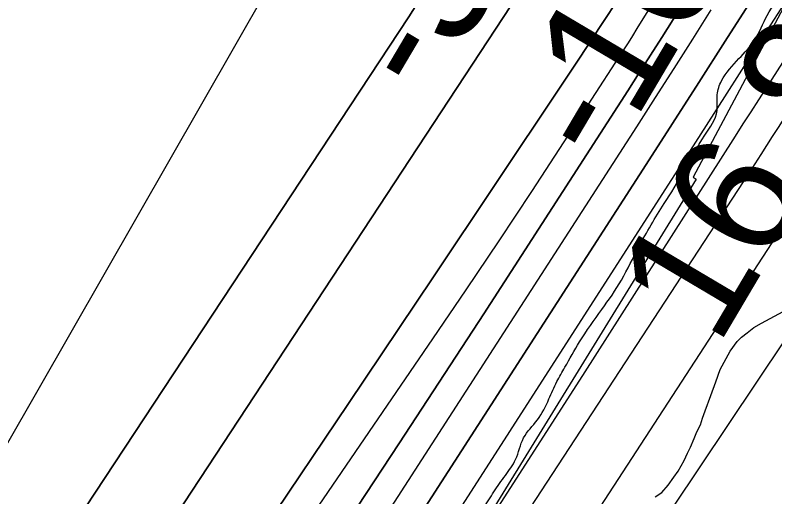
# Model space of a CAD drawing. Extents: x 3297735 to 3335592, y 670436 to 695807.
# Drawn here: x 3320287.7 to 3320695.8, y 689732.7 to 689991.4 of the extents above; entities that cross this region are included whole.
import ezdxf

# ---------------------------------------------------------------- set-up
doc = ezdxf.new("R2010")
doc.units = 0
for name, color, linetype in [('V-RIVR-EDGE', 7, 'Continuous'), ('V-RIVR-RANG', 7, 'Continuous'), ('V-RRAP-RVMT', 7, 'Continuous'), ('V-TOPO-DPTH', 7, 'Continuous'), ('V-TOPO-MAJR', 7, 'Continuous'), ('V-TOPO-MINR', 7, 'Continuous'), ('V-TOPO-WATR', 7, 'Continuous'), ('V-WETL-SWMP', 7, 'Continuous')]:
    doc.layers.add(name, color=color, linetype=linetype)

msp = doc.modelspace()

# ---------------------------------------------------------------- linework, layer by layer
at = {"layer": 'V-RIVR-EDGE'}
msp.add_spline([(3319721.91, 688607.25), (3319733.2, 688627.78), (3319739.82, 688637.46), (3319746.04, 688644.42), (3319750.72, 688655.27), (3319752.28, 688659.14), (3319762.01, 688671.92), (3319781.47, 688699.79), (3319792.76, 688716.44), (3319801.32, 688726.89), (3319810.26, 688738.11), (3319819.98, 688747.01), (3319825.43, 688754.75), (3319830.49, 688762.88), (3319835.55, 688770.63), (3319840.23, 688780.31), (3319844.52, 688791.16), (3319846.86, 688795.42), (3319851.13, 688797.35), (3319854.24, 688799.66), (3319861.24, 688808.95), (3319869.41, 688820.96), (3319874.87, 688831.03), (3319884.99, 688845.35), (3319893.93, 688856.57), (3319900.54, 688860.82), (3319908.31, 688869.72), (3319918.43, 688881.33), (3319923.49, 688889.46), (3319928.16, 688897.21), (3319932.06, 688904.95), (3319939.44, 688912.69), (3319951.5, 688924.3), (3319955, 688930.88), (3319970.57, 688952.17), (3319976.4, 688958.36), (3319980.68, 688966.5), (3319987.3, 688976.95), (3319991.2, 688986.25), (3319997.81, 688992.82), (3320004.81, 689000.56), (3320006.38, 689006.76), (3320010.27, 689012.96), (3320018.06, 689024.96), (3320025.07, 689035.8), (3320031.68, 689044.71), (3320039.46, 689054.38), (3320044.52, 689060.57), (3320057.73, 689071.4), (3320064.34, 689077.2), (3320070.17, 689082.23), (3320074.45, 689090.36), (3320085.73, 689104.68), (3320093.52, 689116.3), (3320109.84, 689130.22), (3320125, 689144.14), (3320145.59, 689159.99), (3320166.96, 689177), (3320184.06, 689191.31), (3320194.55, 689197.87), (3320205.42, 689204.44), (3320211.64, 689209.85), (3320219.42, 689219.53), (3320234.59, 689238.11), (3320241.98, 689244.68), (3320253.64, 689257.45), (3320273.09, 689279.5), (3320283.99, 689297.32), (3320297.61, 689318.61), (3320312.03, 689344.56), (3320320.21, 689360.83), (3320328.41, 689380.97), (3320333.48, 689394.53), (3320349.85, 689425.9), (3320363.1, 689453.41), (3320368.17, 689465.42), (3320370.9, 689469.67), (3320379.06, 689477.41), (3320388.4, 689489.8), (3320394.62, 689499.09), (3320395.41, 689505.29), (3320397.76, 689513.82), (3320403.21, 689520.78), (3320409.04, 689527.75), (3320417.6, 689536.65), (3320423.43, 689544.39), (3320428.49, 689552.52), (3320431.24, 689564.54), (3320432.02, 689568.03), (3320442.14, 689581.19), (3320451.87, 689595.12), (3320462.77, 689612.93), (3320469.38, 689621.06), (3320477.55, 689631.51), (3320493.51, 689653.19), (3320500.9, 689665.19), (3320506.36, 689674.1), (3320514.54, 689688.82), (3320523.5, 689705.47), (3320534.4, 689723.28), (3320539.06, 689727.15), (3320544.9, 689735.28), (3320551.13, 689744.18), (3320556.58, 689752.7), (3320560.87, 689764.32), (3320568.26, 689774), (3320574.5, 689785.23), (3320578.79, 689794.53), (3320583.07, 689802.27), (3320590.86, 689815.83), (3320602.92, 689833.25), (3320613.43, 689849.12), (3320622.79, 689866.94), (3320636.42, 689890.17), (3320646.93, 689907.21), (3320658.22, 689926.96), (3320664.85, 689940.13), (3320664.87, 689948.66), (3320667.22, 689956.02), (3320676.55, 689968.02), (3320685.11, 689978.08), (3320691.73, 689991.25), (3320701.47, 690006.35), (3320706.14, 690016.04), (3320709.66, 690026.11), (3320715.89, 690035.79), (3320728.33, 690049.33), (3320741.18, 690068.69), (3320754.02, 690086.5), (3320761.81, 690100.44), (3320770.77, 690116.32), (3320777.39, 690127.16), (3320786.73, 690139.93), (3320794.89, 690149.22), (3320800.73, 690155.41), (3320806.18, 690166.26), (3320810.47, 690174), (3320820.98, 690192.59), (3320823.74, 690207.71), (3320829.97, 690218.16), (3320840.87, 690235.59), (3320854.1, 690256.5), (3320864.22, 690271.59), (3320869.28, 690277.01), (3320870.45, 690281.27), (3320876.68, 690289.4), (3320887.57, 690302.95), (3320901.57, 690319.98), (3320912.08, 690333.52), (3320919.47, 690342.43), (3320924.52, 690348.23), (3320932.3, 690356.35), (3320941.26, 690371.46), (3320956.44, 690393.91), (3320969.67, 690415.21), (3320973.57, 690422.57), (3320982.13, 690434.96), (3320987.2, 690444.64), (3320994.21, 690457.03), (3321000.83, 690467.87), (3321008.23, 690481.04), (3321017.97, 690500.02), (3321024.59, 690511.64), (3321030.43, 690518.6), (3321035.5, 690530.22), (3321040.94, 690537.19), (3321055.35, 690559.26), (3321068.58, 690577.84), (3321078.31, 690594.1), (3321086.87, 690605.72), (3321095.82, 690616.94), (3321102.82, 690625.84), (3321107.51, 690637.85), (3321113.34, 690645.6), (3321117.63, 690655.67), (3321123.87, 690670), (3321130.5, 690682.39), (3321142.57, 690701.37), (3321156.19, 690722.28), (3321168.65, 690743.19), (3321171.38, 690749.38), (3321176.05, 690754.41), (3321177.22, 690758.29), (3321181.12, 690767.2), (3321185.79, 690774.17), (3321192.03, 690789.28), (3321204.89, 690814.45), (3321214.25, 690834.98), (3321218.93, 690845.83), (3321223.61, 690855.12), (3321229.85, 690869.85), (3321238.03, 690883.79), (3321242.33, 690899.29), (3321247.41, 690912.46), (3321254.43, 690927.96), (3321263, 690946.55), (3321269.64, 690962.82), (3321273.93, 690973.67), (3321278.23, 690986.07), (3321286.44, 691015.52), (3321288.78, 691021.72), (3321293.84, 691028.3), (3321297.35, 691034.5), (3321303.19, 691045.34), (3321306.32, 691054.64), (3321308.29, 691066.66), (3321310.63, 691073.63), (3321314.52, 691079.44), (3321318.04, 691090.29), (3321320.01, 691103.08), (3321324.31, 691115.87), (3321326.26, 691120.13), (3321332.09, 691125.16), (3321336.76, 691133.68), (3321337.17, 691140.65), (3321337.18, 691146.47), (3321338.37, 691158.49), (3321341.12, 691172.44), (3321349.71, 691192.98), (3321372.69, 691236.35), (3321389.06, 691268.5), (3321398.41, 691284.38), (3321404.65, 691298.32), (3321407.38, 691307.24), (3321407.39, 691310.73), (3321407.79, 691316.15), (3321414.41, 691325.06), (3321416.76, 691334.75), (3321417.94, 691344.05), (3321422.24, 691356.06), (3321434.34, 691385.89), (3321448.39, 691422.7), (3321456.19, 691442.46), (3321462.05, 691458.34), (3321462.85, 691466.87), (3321467.91, 691477.72), (3321474.92, 691488.17), (3321481.15, 691497.85), (3321481.54, 691500.57), (3321489.74, 691519.94), (3321499.87, 691542.02), (3321510.79, 691564.87), (3321521.69, 691581.91), (3321529.1, 691598.18), (3321538.84, 691619.09), (3321550.12, 691632.64), (3321559.06, 691640.76), (3321566.84, 691650.44), (3321566.47, 691655.48), (3321567.25, 691659.74), (3321572.7, 691664.77), (3321581.26, 691676.38), (3321584.38, 691684.91), (3321587.11, 691693.43), (3321593.35, 691706.6), (3321601.92, 691721.7), (3321610.87, 691733.32), (3321617.87, 691739.5), (3321620.99, 691748.8), (3321624.5, 691755), (3321632.28, 691766.23), (3321637.34, 691773.97), (3321638.14, 691784.44), (3321641.66, 691795.29), (3321645.96, 691809.63), (3321651.03, 691820.47), (3321653.37, 691824.35), (3321658.42, 691828.99), (3321665.02, 691832.07), (3321673.18, 691838.64), (3321680.2, 691853.75), (3321683.72, 691866.15), (3321687.24, 691878.94), (3321691.93, 691892.5), (3321697.77, 691904.12), (3321704.38, 691909.54), (3321711, 691920.77), (3321724.23, 691939.74), (3321729.68, 691949.8), (3321733.59, 691959.49), (3321746.04, 691978.85), (3321765.1, 692000.13), (3321767.83, 692005.55), (3321769.01, 692012.53), (3321772.52, 692019.89), (3321782.64, 692034.6), (3321793.52, 692045.43), (3321802.86, 692057.43), (3321811.04, 692071.76), (3321820.77, 692085.31), (3321837.5, 692109.31), (3321852.67, 692125.56), (3321856.95, 692134.47), (3321865.51, 692146.08), (3321874.07, 692158.09), (3321882.62, 692162.33), (3321885.73, 692165.42), (3321887.31, 692179.77), (3321889.66, 692189.46), (3321896.67, 692199.14), (3321906.39, 692208.81), (3321914.56, 692218.87), (3321921.95, 692230.87), (3321931.31, 692249.47), (3321940.25, 692259.91), (3321951.52, 692266.48), (3321951.14, 692271.52), (3321953.48, 692276.17), (3321960.48, 692283.13), (3321960.49, 692288.17), (3321960.5, 692292.05), (3321966.73, 692300.96), (3321976.84, 692312.95), (3321985.4, 692326.12), (3321999.02, 692342.37), (3322004.07, 692347.79), (3322006.8, 692355.15), (3322018.86, 692369.86), (3322032.48, 692387.27), (3322035.98, 692394.25), (3322046.88, 692410.89), (3322053.89, 692419.41), (3322062.45, 692431.8), (3322080.36, 692459.29), (3322099.43, 692486.77), (3322109.15, 692500.71), (3322113.45, 692513.5), (3322120.08, 692527.44), (3322124.37, 692536.35), (3322130.59, 692544.09), (3322144.19, 692555.69), (3322154.3, 692563.42), (3322157.8, 692568.07), (3322157.81, 692573.5), (3322158.99, 692580.09), (3322165.23, 692595.2), (3322169.9, 692601), (3322176.9, 692609.9), (3322181.58, 692618.04), (3322185.48, 692627.33), (3322187.82, 692635.08), (3322190.16, 692638.96), (3322199.11, 692652.12), (3322206.11, 692660.24), (3322215.05, 692669.14), (3322221.67, 692679.21), (3322228.68, 692689.66), (3322230.65, 692701.29), (3322234.15, 692707.1), (3322239.98, 692713.68), (3322240.78, 692721.82), (3322246.62, 692732.28), (3322257.13, 692747.76), (3322269.19, 692761.31), (3322281.64, 692779.5), (3322287.08, 692784.53), (3322289.82, 692793.44), (3322298.4, 692811.26), (3322311.23, 692827.9), (3322325.25, 692849.2), (3322340.82, 692872.04), (3322357.55, 692894.49), (3322366.5, 692909.98), (3322374.67, 692919.27), (3322378.18, 692925.85), (3322378.19, 692932.44), (3322378.2, 692936.32), (3322380.16, 692941.75), (3322387.16, 692950.65), (3322397.3, 692972.73), (3322404.3, 692982.41), (3322407.81, 692990.54), (3322418.32, 693006.42), (3322430.38, 693021.51), (3322439.35, 693040.49), (3322447.92, 693056.37), (3322451.06, 693071.49), (3322451.87, 693088.16), (3322455.41, 693108.32), (3322461.66, 693123.43), (3322462.07, 693131.96), (3322461.33, 693147.08), (3322471.06, 693161.02), (3322480.02, 693177.67), (3322484.71, 693192.01), (3322487.85, 693207.9), (3322490.57, 693210.61), (3322500.3, 693224.93), (3322521.3, 693248.15), (3322539.95, 693264), (3322547.34, 693272.91), (3322550.08, 693282.59), (3322550.88, 693291.9), (3322552.45, 693297.71), (3322564.89, 693311.64), (3322570.72, 693318.61), (3322576.95, 693326.74), (3322580.47, 693340.69), (3322590.2, 693351.91), (3322600.3, 693359.25), (3322603.79, 693359.25), (3322609.2, 693353.42), (3322618.52, 693357.27), (3322625.13, 693363.85), (3322634.47, 693378.56), (3322653.93, 693404.88), (3322678.44, 693438.95), (3322692.84, 693458.69), (3322701, 693465.26), (3322708.76, 693467.96), (3322714.21, 693474.54), (3322719.66, 693481.51), (3322729.79, 693501.26), (3322740.68, 693515.19), (3322746.53, 693526.81), (3322752.77, 693541.92), (3322764.43, 693554.69), (3322769.49, 693562.82), (3322774.19, 693578.71), (3322781.2, 693591.1), (3322787.42, 693598.84), (3322795.21, 693610.46), (3322799.12, 693622.47), (3322801.47, 693634.49), (3322804.6, 693643.4), (3322808.49, 693648.82), (3322813.15, 693654.23), (3322817.07, 693670.51), (3322820.98, 693684.08), (3322828, 693699.57), (3322828.79, 693704.61), (3322829.58, 693711.2), (3322831.15, 693715.46), (3322838.93, 693727.85), (3322846.35, 693746.06), (3322854.15, 693763.88), (3322858.81, 693768.14), (3322865.03, 693775.88), (3322871.27, 693789.05), (3322877.11, 693797.95), (3322877.51, 693803.38), (3322881.8, 693810.74), (3322885.32, 693822.75), (3322886.52, 693837.48), (3322887.31, 693846.79), (3322888.49, 693852.22), (3322893.57, 693866.16), (3322903.7, 693885.14), (3322914.59, 693899.85), (3322916.94, 693906.83), (3322916.96, 693914.97), (3322915.81, 693921.56), (3322917, 693934.75), (3322920.53, 693950.25), (3322928.35, 693973.5), (3322938.09, 693991.7), (3322943.16, 694004.1), (3322945.88, 694005.64), (3322947.06, 694014.95), (3322947.71, 694018)], degree=3, dxfattribs=at)
at = {"layer": 'V-RRAP-RVMT'}
for p, q in [((3320711.73, 690016.7), (3320651.99, 689904.36)), ((3320653.59, 689903.27), (3320517.04, 689681.85)), ((3320651.99, 689904.36), (3320653.59, 689903.27))]:
    msp.add_line(p, q, dxfattribs=at)
at = {"layer": 'V-TOPO-DPTH'}
for points in [[(3320996.04, 690555.87), (3320641.24, 689989.03), (3320635.2, 689979.44), (3320629.14, 689969.87), (3320623.04, 689960.32), (3320616.91, 689950.79), (3320539.44, 689830.89), (3320494.26, 689761.63), (3320448.68, 689692.62), (3320402.52, 689624.01), (3320355.95, 689555.67), (3320145.84, 689250.07), (3320133.44, 689232.2), (3320120.94, 689214.41), (3320108.28, 689196.72), (3320095.52, 689179.11), (3319842.57, 688833.16), (3319808.05, 688786.28), (3319773.33, 688739.55), (3319738.29, 688693.06), (3319703.05, 688646.72), (3319679.46, 688615.91)], [(3319679.46, 688615.91), (3319703.05, 688646.72), (3319738.29, 688693.06), (3319773.33, 688739.55), (3319808.05, 688786.28), (3319842.57, 688833.16), (3320095.52, 689179.11), (3320108.28, 689196.72), (3320120.94, 689214.41), (3320133.44, 689232.2), (3320145.84, 689250.07), (3320355.95, 689555.67), (3320402.52, 689624.01), (3320448.68, 689692.62), (3320494.26, 689761.63), (3320539.44, 689830.89), (3320616.91, 689950.79), (3320623.04, 689960.32), (3320629.14, 689969.87), (3320635.2, 689979.44), (3320641.24, 689989.03), (3320996.04, 690555.87)], [(3319581.69, 688600.28), (3319654.3, 688697.25), (3319693.33, 688749.64), (3319732.17, 688802.16), (3319770.74, 688854.88), (3319809.12, 688907.74), (3320019.34, 689198.76), (3320039.7, 689227.2), (3320059.91, 689255.74), (3320079.89, 689284.46), (3320099.72, 689313.27), (3320150.36, 689387.54), (3320195.22, 689453.68), (3320239.86, 689519.98), (3320284.17, 689586.49), (3320328.25, 689653.16), (3320537.52, 689971.32), (3320549.89, 689990.19), (3320562.22, 690009.07)], [(3320562.22, 690009.07), (3320549.89, 689990.19), (3320537.52, 689971.32), (3320328.25, 689653.16), (3320284.17, 689586.49), (3320239.86, 689519.98), (3320195.22, 689453.68), (3320150.36, 689387.54), (3320099.72, 689313.27), (3320079.89, 689284.46), (3320059.91, 689255.74), (3320039.7, 689227.2), (3320019.34, 689198.76), (3319809.12, 688907.74), (3319770.74, 688854.88), (3319732.17, 688802.16), (3319693.33, 688749.64), (3319654.3, 688697.25), (3319581.69, 688600.28)], [(3319627.34, 688607.8), (3319957.61, 689046.69), (3319980.61, 689077.48), (3320003.47, 689108.37), (3320026.12, 689139.42), (3320048.62, 689170.58), (3320087.62, 689224.97), (3320090.5, 689229.02), (3320093.36, 689233.08), (3320096.19, 689237.16), (3320099, 689241.26), (3320330.44, 689581.09), (3320376.05, 689648.24), (3320421.54, 689715.47), (3320466.85, 689782.82), (3320512.05, 689850.25), (3320580.23, 689952.25), (3320591.2, 689968.78), (3320602.09, 689985.35), (3320612.88, 690001.99)], [(3320612.88, 690001.99), (3320602.09, 689985.35), (3320591.2, 689968.78), (3320580.23, 689952.25), (3320512.05, 689850.25), (3320466.85, 689782.82), (3320421.54, 689715.47), (3320376.05, 689648.24), (3320330.44, 689581.09), (3320099, 689241.26), (3320096.19, 689237.16), (3320093.36, 689233.08), (3320090.5, 689229.02), (3320087.62, 689224.97), (3320048.62, 689170.58), (3320026.12, 689139.42), (3320003.47, 689108.37), (3319980.61, 689077.48), (3319957.61, 689046.69), (3319627.34, 688607.8)], [(3320683.24, 689999.44), (3320669.16, 689977.35), (3320655.05, 689955.27), (3320640.89, 689933.22), (3320626.71, 689911.19), (3320275.49, 689367.01), (3320256.11, 689337.26), (3320236.56, 689307.62), (3320216.75, 689278.16), (3320196.78, 689248.8), (3320176.52, 689219.64), (3320156.04, 689190.64), (3320135.24, 689161.87), (3320114.23, 689133.24), (3320054.85, 689053.3), (3320003.89, 688984.89), (3319952.79, 688916.58), (3319901.5, 688848.43), (3319850.07, 688780.37), (3319671.76, 688545.1)], [(3320683.24, 689999.44), (3320669.16, 689977.35), (3320655.05, 689955.27), (3320640.89, 689933.22), (3320626.71, 689911.19), (3320275.49, 689367.01), (3320256.11, 689337.26), (3320236.56, 689307.62), (3320216.75, 689278.16), (3320196.78, 689248.8), (3320176.52, 689219.64), (3320156.04, 689190.64), (3320135.24, 689161.87), (3320114.23, 689133.24), (3320054.85, 689053.3), (3320003.89, 688984.89), (3319952.79, 688916.58), (3319901.5, 688848.43), (3319850.07, 688780.37), (3319671.76, 688545.1)], [(3319719.48, 688552.71), (3319934.81, 688833.9), (3319977.14, 688889.61), (3320019.17, 688945.53), (3320060.77, 689001.78), (3320102.08, 689058.25), (3320172.7, 689155.58), (3320178.42, 689163.59), (3320184.07, 689171.64), (3320189.6, 689179.77), (3320195.05, 689187.96), (3320410.01, 689515.72), (3320455.96, 689586.06), (3320501.75, 689656.51), (3320547.28, 689727.12), (3320592.64, 689797.84), (3320674.76, 689926.39), (3320678.93, 689932.92), (3320683.11, 689939.45), (3320687.3, 689945.97), (3320691.48, 689952.5), (3320721.55, 689999.29)], [(3319018.76, 687976.76), (3319114.53, 688097.32), (3319177.77, 688176.6), (3319241.23, 688255.71), (3319305.01, 688334.55), (3319369.02, 688413.22), (3319497.63, 688570.66), (3319517.37, 688594.94), (3319537.03, 688619.27), (3319556.58, 688643.7), (3319576.06, 688668.19), (3319640.87, 688750.06), (3319692.21, 688815.89), (3319742.93, 688882.2), (3319792.69, 688949.23), (3319841.82, 689016.73), (3320010.1, 689251.46), (3320019.2, 689264.31), (3320028.2, 689277.22), (3320037.04, 689290.24), (3320045.79, 689303.33), (3320499.15, 689990.55), (3320503.56, 689997.26)], [(3320503.56, 689997.26), (3320499.15, 689990.55), (3320045.79, 689303.33), (3320037.04, 689290.24), (3320028.2, 689277.22), (3320019.2, 689264.31), (3320010.1, 689251.46), (3319841.82, 689016.73), (3319792.69, 688949.23), (3319742.93, 688882.2), (3319692.21, 688815.89), (3319640.87, 688750.06), (3319576.06, 688668.19), (3319556.58, 688643.7), (3319537.03, 688619.27), (3319517.37, 688594.94), (3319497.63, 688570.66), (3319369.02, 688413.22), (3319305.01, 688334.55), (3319241.23, 688255.71), (3319177.77, 688176.6), (3319114.53, 688097.32), (3319018.76, 687976.76)]]:
    msp.add_lwpolyline(points, dxfattribs=at)
at = {"layer": 'V-TOPO-MAJR'}
for points in [[(3319735.86, 688489.06), (3320203.29, 689088.89), (3320220.96, 689111.79), (3320238.49, 689134.81), (3320255.78, 689157.99), (3320272.94, 689181.29), (3320289.83, 689204.77), (3320306.54, 689228.39), (3320322.97, 689252.19), (3320339.21, 689276.14), (3320716.35, 689839.28), (3320735.21, 689867.53), (3320754.02, 689895.81), (3320772.75, 689924.14), (3320791.43, 689952.51), (3320828.23, 690008.56)], [(3319479.49, 688626.23), (3319496.15, 688647.14), (3319512.84, 688668.02), (3319529.55, 688688.88), (3319929.52, 689187.5), (3319942.93, 689204.48), (3319956.17, 689221.58), (3319969.16, 689238.87), (3319981.98, 689256.3), (3320003.83, 689286.47), (3320005.57, 689288.92), (3320007.28, 689291.39), (3320008.95, 689293.89), (3320010.59, 689296.41), (3320041.15, 689344.36), (3320057.86, 689370.99), (3320074.31, 689397.77), (3320090.38, 689424.78), (3320106.2, 689451.95), (3320423.42, 690005.79)]]:
    msp.add_lwpolyline(points, dxfattribs=at)
at = {"layer": 'V-TOPO-MINR'}
for points in [[(3319679.46, 688615.91), (3319703.05, 688646.72), (3319738.29, 688693.06), (3319773.33, 688739.55), (3319808.05, 688786.28), (3319842.57, 688833.16), (3320095.52, 689179.11), (3320108.28, 689196.72), (3320120.94, 689214.41), (3320133.44, 689232.2), (3320145.84, 689250.07), (3320355.95, 689555.67), (3320402.52, 689624.01), (3320448.68, 689692.62), (3320494.26, 689761.63), (3320539.44, 689830.89), (3320616.91, 689950.79), (3320623.04, 689960.32), (3320629.14, 689969.87), (3320635.2, 689979.44), (3320641.24, 689989.03), (3320996.04, 690555.87)], [(3319798.87, 688599.05), (3319825.46, 688633.74), (3319851.87, 688668.56), (3319878.18, 688703.47), (3320180.65, 689106.86), (3320197.19, 689129.21), (3320213.54, 689151.69), (3320229.61, 689174.38), (3320245.48, 689197.21), (3320346.47, 689344.37), (3320410.61, 689438.6), (3320474.29, 689533.14), (3320537.26, 689628.16), (3320599.75, 689723.49), (3320706.38, 689887.47), (3320715.2, 689901.05), (3320724.01, 689914.64), (3320732.79, 689928.25), (3320741.56, 689941.86), (3321014.94, 690366.99)], [(3319652.48, 688611.77), (3319774.86, 688773.08), (3319831.01, 688847.62), (3319886.8, 688922.41), (3319942.07, 688997.59), (3319997, 689073.03), (3320091.36, 689203.6), (3320098.8, 689213.98), (3320106.19, 689224.39), (3320113.49, 689234.86), (3320120.74, 689245.37), (3320512.18, 689817.46), (3320530.03, 689843.76), (3320547.74, 689870.14), (3320565.26, 689896.65), (3320582.65, 689923.25), (3320612.38, 689969.1), (3320614.8, 689972.84), (3320617.2, 689976.6), (3320619.58, 689980.36), (3320621.95, 689984.13), (3320688.75, 690091.22)], [(3319581.69, 688600.28), (3319654.3, 688697.25), (3319693.33, 688749.64), (3319732.17, 688802.16), (3319770.74, 688854.88), (3319809.12, 688907.74), (3320019.34, 689198.76), (3320039.7, 689227.2), (3320059.91, 689255.74), (3320079.89, 689284.46), (3320099.72, 689313.27), (3320150.36, 689387.54), (3320195.22, 689453.68), (3320239.86, 689519.98), (3320284.17, 689586.49), (3320328.25, 689653.16), (3320537.52, 689971.32), (3320549.89, 689990.19), (3320562.22, 690009.07)], [(3319695.38, 688548.91), (3320099.8, 689080.38), (3320112.15, 689096.73), (3320124.41, 689113.14), (3320136.55, 689129.64), (3320148.61, 689146.19), (3320169.33, 689174.86), (3320170.95, 689177.14), (3320172.56, 689179.43), (3320174.14, 689181.75), (3320175.69, 689184.08), (3320221.75, 689253.91), (3320246.26, 689291.21), (3320270.68, 689328.56), (3320294.97, 689366), (3320319.17, 689403.5), (3320632.02, 689890.01), (3320650.47, 689918.73), (3320668.91, 689947.45), (3320687.33, 689976.19), (3320705.74, 690004.94)], [(3319627.34, 688607.8), (3319957.61, 689046.69), (3319980.61, 689077.48), (3320003.47, 689108.37), (3320026.12, 689139.42), (3320048.62, 689170.58), (3320087.62, 689224.97), (3320090.5, 689229.02), (3320093.36, 689233.08), (3320096.19, 689237.16), (3320099, 689241.26), (3320330.44, 689581.09), (3320376.05, 689648.24), (3320421.54, 689715.47), (3320466.85, 689782.82), (3320512.05, 689850.25), (3320580.23, 689952.25), (3320591.2, 689968.78), (3320602.09, 689985.35), (3320612.88, 690001.99)], [(3319719.48, 688552.71), (3319934.81, 688833.9), (3319977.14, 688889.61), (3320019.17, 688945.53), (3320060.77, 689001.78), (3320102.08, 689058.25), (3320172.7, 689155.58), (3320178.42, 689163.59), (3320184.07, 689171.64), (3320189.6, 689179.77), (3320195.05, 689187.96), (3320410.01, 689515.72), (3320455.96, 689586.06), (3320501.75, 689656.51), (3320547.28, 689727.12), (3320592.64, 689797.84), (3320674.76, 689926.39), (3320678.93, 689932.92), (3320683.11, 689939.45), (3320687.3, 689945.97), (3320691.48, 689952.5), (3320721.55, 689999.29)], [(3319744, 688556.5), (3319812.45, 688645.33), (3319866.2, 688715.67), (3319919.58, 688786.29), (3319972.4, 688857.33), (3320024.84, 688928.66), (3320176.08, 689136.07), (3320185.97, 689149.86), (3320195.72, 689163.75), (3320205.26, 689177.78), (3320214.66, 689191.91), (3320679.08, 689901.92), (3320682.23, 689906.76), (3320685.37, 689911.61), (3320688.48, 689916.48), (3320691.59, 689921.35), (3320694.69, 689926.22), (3320697.8, 689931.09), (3320700.92, 689935.96), (3320704.05, 689940.81), (3320719.98, 689965.46), (3320731.02, 689982.68), (3320741.99, 689999.94)], [(3320503.56, 689997.26), (3320499.15, 689990.55), (3320045.79, 689303.33), (3320037.04, 689290.24), (3320028.2, 689277.22), (3320019.2, 689264.31), (3320010.1, 689251.46), (3319841.82, 689016.73), (3319792.69, 688949.23), (3319742.93, 688882.2), (3319692.21, 688815.89), (3319640.87, 688750.06), (3319576.06, 688668.19), (3319556.58, 688643.7), (3319537.03, 688619.27), (3319517.37, 688594.94), (3319497.63, 688570.66), (3319369.02, 688413.22), (3319305.01, 688334.55), (3319241.23, 688255.71), (3319177.77, 688176.6), (3319114.53, 688097.32), (3319018.76, 687976.76)], [(3319668.69, 688568.83), (3320100, 689151.89), (3320118.77, 689177.52), (3320137.37, 689203.28), (3320155.72, 689229.22), (3320173.9, 689255.28), (3320242.02, 689353.96), (3320293.79, 689429.69), (3320345.08, 689505.73), (3320395.67, 689582.24), (3320445.79, 689659.06), (3320621.7, 689931.42), (3320631.77, 689947.07), (3320641.8, 689962.73), (3320651.79, 689978.43), (3320661.74, 689994.15)]]:
    msp.add_lwpolyline(points, dxfattribs=at)
at = {"layer": 'V-TOPO-WATR'}
msp.add_lwpolyline([(3319671.76, 688545.1), (3319850.07, 688780.37), (3319901.5, 688848.43), (3319952.79, 688916.58), (3320003.89, 688984.89), (3320054.85, 689053.3), (3320114.23, 689133.24), (3320135.24, 689161.87), (3320156.04, 689190.64), (3320176.52, 689219.64), (3320196.78, 689248.8), (3320216.75, 689278.16), (3320236.56, 689307.62), (3320256.11, 689337.26), (3320275.49, 689367.01), (3320626.71, 689911.19), (3320640.89, 689933.22), (3320655.05, 689955.27), (3320669.16, 689977.35), (3320683.24, 689999.44)], dxfattribs=at)
at = {"layer": 'V-WETL-SWMP'}
for p, q in [((3320688.77, 689825.91), (3320700.39, 689832.26)), ((3320681.04, 689820.76), (3320684.51, 689823.53)), ((3320684.51, 689823.53), (3320688.77, 689825.91)), ((3320677.95, 689818.39), (3320681.04, 689820.76)), ((3320671.79, 689810.93), (3320675.63, 689816.03)), ((3320675.63, 689816.03), (3320677.95, 689818.39)), ((3320666.45, 689801.14), (3320671.79, 689810.93)), ((3320664.18, 689794.49), (3320666.45, 689801.14)), ((3320661.53, 689787.06), (3320664.18, 689794.49)), ((3320658.5, 689778.85), (3320661.53, 689787.06)), ((3320656.99, 689774.94), (3320658.5, 689778.85)), ((3320655.86, 689771.42), (3320656.99, 689774.94)), ((3320653.95, 689767.51), (3320655.86, 689771.42)), ((3320652.43, 689763.99), (3320653.95, 689767.51)), ((3320650.53, 689759.29), (3320652.43, 689763.99)), ((3320649.01, 689756.16), (3320650.53, 689759.29)), ((3320647.1, 689752.25), (3320649.01, 689756.16)), ((3320643.97, 689746.45), (3320647.1, 689752.25)), ((3320641.67, 689743.31), (3320643.97, 689746.45)), ((3320638.6, 689738.99), (3320641.67, 689743.31)), ((3320635.13, 689735.06), (3320638.6, 689738.99)), ((3320631.65, 689732.69), (3320635.13, 689735.06))]:
    msp.add_line(p, q, dxfattribs=at)

# ---------------------------------------------------------------- texts
at = {"layer": 'V-RIVR-RANG'}
for s, p in [('-39', (3320510.72, 689944.66)), ('-16', (3320605.38, 689908.27)), ('16.8', (3320664.98, 689812.62))]:
    msp.add_text(s, height=67, rotation=59.382, dxfattribs=at).set_placement(p)

doc.saveas('drawing.dxf')
